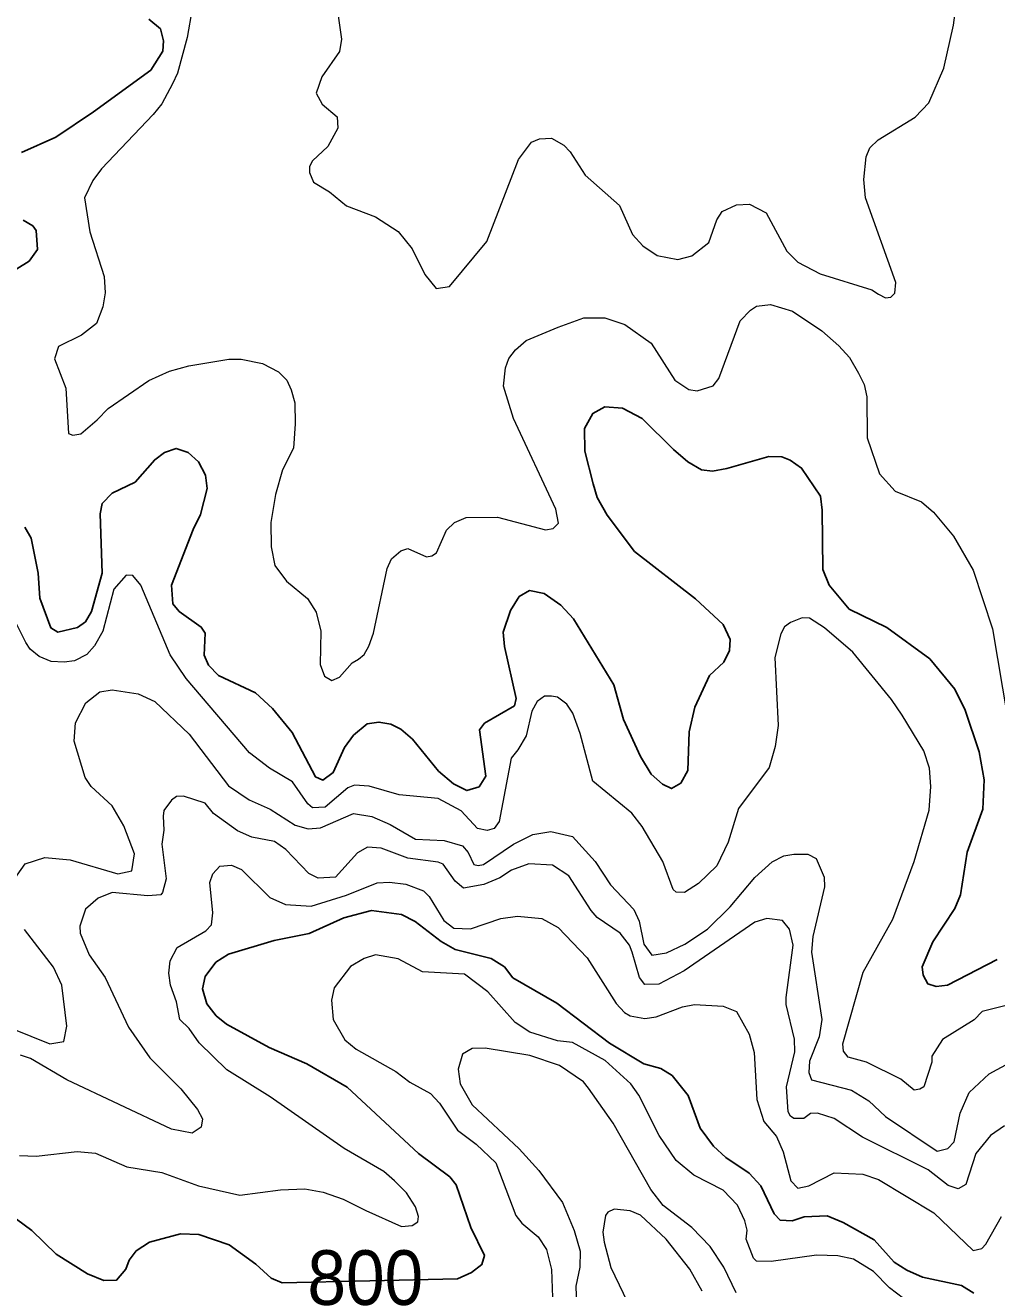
# Model space of a CAD drawing. Extents: x 294.2 to 320.3, y 7482.7 to 7510.7.
# Drawn here: x 313.96 to 315.382, y 7484.568 to 7486.418 of the extents above; entities that cross this region are included whole.
import ezdxf
from ezdxf.enums import TextEntityAlignment as Align

# ---------------------------------------------------------------- set-up
doc = ezdxf.new("R2010")
doc.units = 0
doc.header["$LTSCALE"] = 0.032
doc.layers.add('1', color=7, linetype='Continuous', lineweight=25)
doc.layers.add('2', color=7, linetype='Continuous', lineweight=13)
doc.layers.add('61', color=7, linetype='Continuous')

msp = doc.modelspace()

# ---------------------------------------------------------------- linework, layer by layer
at = {"layer": '1'}
for points in [[(313.9539, 7486.2321), (314.0043, 7486.2544), (314.0594, 7486.2915), (314.1432, 7486.3529), (314.1609, 7486.3808), (314.162, 7486.3959), (314.1576, 7486.4131), (314.1404, 7486.4276)], [(313.929, 7486.0507), (313.9654, 7486.0731), (313.9775, 7486.0903), (313.9756, 7486.1178), (313.9705, 7486.1248), (313.9564, 7486.1331)], [(315.3565, 7485.3544), (315.3359, 7485.4157), (315.3209, 7485.4464), (315.2843, 7485.4905), (315.2211, 7485.5367), (315.1662, 7485.5635), (315.1368, 7485.5985), (315.1274, 7485.6217), (315.1268, 7485.7082), (315.1241, 7485.7287), (315.0963, 7485.7701), (315.0797, 7485.7814), (315.0675, 7485.7863), (315.0484, 7485.7872), (314.9869, 7485.7695), (314.9658, 7485.7657), (314.9497, 7485.7673), (314.9298, 7485.7791), (314.9087, 7485.7974), (314.8632, 7485.8426), (314.8343, 7485.8576), (314.8083, 7485.8598), (314.7905, 7485.8501), (314.7783, 7485.8281), (314.7789, 7485.7948), (314.7911, 7485.7469), (314.7972, 7485.727), (314.8117, 7485.7012), (314.8516, 7485.648), (314.9409, 7485.5786), (314.9814, 7485.541), (314.9919, 7485.5189), (314.9908, 7485.5028), (314.9825, 7485.4856), (314.9614, 7485.4663), (314.9403, 7485.42), (314.932, 7485.384), (314.9298, 7485.327), (314.9198, 7485.3087), (314.9059, 7485.3006), (314.8926, 7485.3071), (314.876, 7485.3216), (314.8605, 7485.3479), (314.8355, 7485.4017), (314.8216, 7485.4528), (314.7622, 7485.5491), (314.7439, 7485.5695), (314.7195, 7485.5862), (314.6979, 7485.591), (314.6829, 7485.5818), (314.6701, 7485.5614), (314.6596, 7485.5296), (314.6613, 7485.5087), (314.6786, 7485.4328), (314.6758, 7485.4221), (314.632, 7485.3963), (314.6248, 7485.3866), (314.6342, 7485.3188), (314.6242, 7485.3032), (314.6064, 7485.2979), (314.5866, 7485.3075), (314.5649, 7485.326), (314.5268, 7485.373), (314.5096, 7485.3875), (314.4947, 7485.395), (314.4775, 7485.3982), (314.4602, 7485.3957), (314.4404, 7485.379), (314.4271, 7485.3607), (314.4105, 7485.3242), (314.3955, 7485.3129), (314.3844, 7485.3177), (314.3505, 7485.3827), (314.3217, 7485.418), (314.2968, 7485.441), (314.2427, 7485.4663), (314.2278, 7485.4814), (314.2217, 7485.4959), (314.2228, 7485.5281), (314.2172, 7485.5373), (314.185, 7485.5599), (314.1756, 7485.5711), (314.1739, 7485.5986), (314.2055, 7485.6803), (314.2161, 7485.7019), (314.226, 7485.74), (314.2235, 7485.7597), (314.213, 7485.779), (314.198, 7485.793), (314.1803, 7485.7989), (314.1636, 7485.793), (314.1492, 7485.7822), (314.1203, 7485.7494), (314.0866, 7485.7333), (314.0722, 7485.7183)], [(314.0722, 7485.7183), (314.0694, 7485.7032), (314.0722, 7485.6161), (314.0566, 7485.5602), (314.0478, 7485.5451), (314.0361, 7485.5365), (314.0073, 7485.53)], [(314.0073, 7485.53), (313.9971, 7485.5361), (313.981, 7485.5797), (313.9782, 7485.6163), (313.9682, 7485.6674), (313.9588, 7485.6835)], [(315.2887, 7485.0764), (315.3208, 7485.1249), (315.3292, 7485.1453), (315.3387, 7485.2077), (315.362, 7485.2706), (315.3637, 7485.3136), (315.3565, 7485.3544)], [(314.6613, 7485.0397), (314.6419, 7485.0521), (314.5892, 7485.065), (314.5687, 7485.0768), (314.5304, 7485.1059), (314.5105, 7485.1161), (314.4667, 7485.122), (314.4262, 7485.1112), (314.3751, 7485.0886), (314.3241, 7485.0784), (314.257, 7485.058), (314.2387, 7485.0467), (314.2231, 7485.0257), (314.2193, 7485.0074), (314.2254, 7484.9853), (314.2392, 7484.9681), (314.2542, 7484.9557), (314.3168, 7484.9214), (314.3717, 7484.8977), (314.4311, 7484.8633), (314.5353, 7484.7665), (314.5814, 7484.7321), (314.5908, 7484.7203), (314.6119, 7484.6579), (314.6319, 7484.617), (314.628, 7484.6036), (314.613, 7484.5923), (314.5925, 7484.5827), (314.3356, 7484.5767), (314.3196, 7484.5837), (314.2974, 7484.6041), (314.258, 7484.6326), (314.2136, 7484.6476), (314.187, 7484.6487), (314.1415, 7484.6364), (314.1221, 7484.624), (314.1116, 7484.61), (314.1066, 7484.5971), (314.0933, 7484.581), (314.0744, 7484.5805), (314.0506, 7484.5902), (314.0046, 7484.6187), (313.9691, 7484.6537), (313.9469, 7484.6703)], [(315.3828, 7485.0502), (315.3103, 7485.0129), (315.2937, 7485.0108), (315.2815, 7485.0146), (315.2743, 7485.0275), (315.2732, 7485.0398), (315.2887, 7485.0764)], [(314.907, 7484.8805), (314.8903, 7484.8907), (314.8654, 7484.8977), (314.815, 7484.9278), (314.7378, 7484.9865), (314.6735, 7485.0236), (314.6613, 7485.0397)], [(315.3485, 7484.5617), (315.3308, 7484.573), (315.2737, 7484.5853), (315.2504, 7484.5955), (315.2321, 7484.6074), (315.2026, 7484.6397), (315.1571, 7484.6655), (315.1338, 7484.6752), (315.1, 7484.6736), (315.0828, 7484.6676), (315.065, 7484.6687), (315.0561, 7484.6779), (315.0367, 7484.7192), (315.0195, 7484.7375), (314.9857, 7484.7606), (314.9674, 7484.7773), (314.948, 7484.8036), (314.9303, 7484.8515), (314.907, 7484.8805)]]:
    msp.add_lwpolyline(points, dxfattribs=at)
at = {"layer": '2'}
for points in [[(314.4117, 7486.4734), (314.4225, 7486.3981), (314.4199, 7486.3802), (314.3938, 7486.3432), (314.3855, 7486.3189), (314.3944, 7486.3029), (314.4161, 7486.2844), (314.4174, 7486.2678), (314.4027, 7486.241), (314.3804, 7486.2199), (314.3759, 7486.2116), (314.3759, 7486.2027), (314.3816, 7486.1886), (314.4053, 7486.1746), (314.4302, 7486.1541), (314.4723, 7486.1382), (314.5055, 7486.1165), (314.5259, 7486.0909), (314.5445, 7486.0533), (314.5611, 7486.0328), (314.5809, 7486.036), (314.6357, 7486.1018), (314.6817, 7486.2218), (314.7009, 7486.2473), (314.7124, 7486.2524), (314.7303, 7486.2531), (314.7481, 7486.2429), (314.7577, 7486.2333), (314.7794, 7486.1988), (314.8299, 7486.1548), (314.849, 7486.112), (314.8637, 7486.0954), (314.8848, 7486.0813), (314.9154, 7486.0756), (314.9359, 7486.0807), (314.9608, 7486.1005), (314.9723, 7486.1337), (314.9799, 7486.1459), (315.001, 7486.1554), (315.0202, 7486.1567), (315.0444, 7486.1439), (315.075, 7486.0878), (315.091, 7486.0718), (315.1236, 7486.0545), (315.1995, 7486.0309), (315.2091, 7486.0245), (315.2193, 7486.0194), (315.227, 7486.0201), (315.2328, 7486.0264), (315.2346, 7486.0418), (315.1899, 7486.1657), (315.1874, 7486.1925), (315.1912, 7486.2257), (315.1963, 7486.239), (315.2085, 7486.2506), (315.2628, 7486.2838), (315.2826, 7486.3048), (315.3049, 7486.3559), (315.3189, 7486.4185), (315.3317, 7486.5136)], [(314.2041, 7486.4428), (314.1965, 7486.4006), (314.1824, 7486.3483), (314.1754, 7486.3329), (314.1594, 7486.3035), (314.1467, 7486.2876), (314.0713, 7486.2084), (314.0586, 7486.1912), (314.0465, 7486.1657), (314.0541, 7486.1159), (314.0752, 7486.0507), (314.0764, 7486.0265), (314.0733, 7486.006), (314.0637, 7485.9817), (314.042, 7485.9645), (314.0081, 7485.9479), (314.0024, 7485.93), (314.019, 7485.8873), (314.0228, 7485.8208), (314.0292, 7485.8183), (314.0407, 7485.8202), (314.0649, 7485.8407), (314.0809, 7485.8573), (314.1403, 7485.8981), (314.171, 7485.9122), (314.1991, 7485.9198), (314.2578, 7485.9294), (314.2757, 7485.9294), (314.307, 7485.923), (314.3306, 7485.9109), (314.3427, 7485.8988), (314.3491, 7485.8847), (314.3542, 7485.8656), (314.3548, 7485.8349), (314.3523, 7485.7992), (314.3363, 7485.7673), (314.3261, 7485.7315), (314.3191, 7485.6906), (314.3197, 7485.6549), (314.3248, 7485.6274), (314.342, 7485.6044), (314.3727, 7485.5789), (314.3855, 7485.5591), (314.3925, 7485.531), (314.3912, 7485.4825), (314.3976, 7485.4652), (314.4085, 7485.4589), (314.4199, 7485.464), (314.4385, 7485.485), (314.4474, 7485.4901), (314.4557, 7485.4971), (314.4628, 7485.5093), (314.4697, 7485.5285), (314.4896, 7485.623), (314.496, 7485.637), (314.5094, 7485.6491), (314.5196, 7485.6523), (314.547, 7485.6402), (314.5547, 7485.6415), (314.5617, 7485.6459), (314.5764, 7485.6791), (314.5879, 7485.6906), (314.6051, 7485.6976), (314.6511, 7485.6982), (314.7213, 7485.6798), (314.7328, 7485.6817), (314.7405, 7485.6894), (314.7366, 7485.7098), (314.6747, 7485.8426), (314.66, 7485.8898), (314.6626, 7485.9167), (314.6677, 7485.9307), (314.6773, 7485.9434), (314.6933, 7485.9569), (314.7398, 7485.9766), (314.7775, 7485.9901), (314.8082, 7485.9901), (314.8375, 7485.9805), (314.8759, 7485.953), (314.911, 7485.8987), (314.9314, 7485.8853), (314.9435, 7485.8834), (314.9671, 7485.8905), (314.9754, 7485.9013), (315.0067, 7485.9856), (315.0214, 7486.0015), (315.0303, 7486.0073), (315.0508, 7486.0098), (315.0833, 7485.9996), (315.1261, 7485.9709), (315.151, 7485.9492), (315.1664, 7485.932)], [(315.1664, 7485.932), (315.1797, 7485.909), (315.1881, 7485.8924), (315.1919, 7485.8745), (315.1925, 7485.8145), (315.2105, 7485.7617), (315.2335, 7485.7361)], [(315.2335, 7485.7361), (315.2719, 7485.7205), (315.2895, 7485.7053), (315.3189, 7485.6702), (315.3477, 7485.6204), (315.3758, 7485.5348), (315.4121, 7485.3203)], [(314.9889, 7485.222), (314.9723, 7485.1875), (314.9454, 7485.1619), (314.925, 7485.1486), (314.9129, 7485.1492), (314.9084, 7485.153), (314.8931, 7485.1939), (314.8631, 7485.245), (314.8477, 7485.2647), (314.7909, 7485.3114), (314.7724, 7485.3816), (314.7616, 7485.411), (314.7526, 7485.4244), (314.7392, 7485.4346), (314.7303, 7485.4359), (314.7201, 7485.4359), (314.7092, 7485.4282), (314.7015, 7485.4142), (314.6932, 7485.3778), (314.6811, 7485.3573), (314.6709, 7485.3452), (314.6536, 7485.2526), (314.646, 7485.2424), (314.6358, 7485.2392), (314.6217, 7485.2424), (314.5979, 7485.2681), (314.564, 7485.286), (314.5071, 7485.2915), (314.4634, 7485.3043), (314.4417, 7485.3056), (314.4321, 7485.3018), (314.3989, 7485.2737), (314.3804, 7485.2724), (314.3734, 7485.2782), (314.351, 7485.3107), (314.3171, 7485.3308), (314.2878, 7485.3531), (314.1952, 7485.462), (314.1716, 7485.4965), (314.1288, 7485.5987), (314.1173, 7485.6127), (314.1071, 7485.6134), (314.0892, 7485.5929), (314.0733, 7485.531), (314.0611, 7485.5099), (314.0496, 7485.4972), (314.0317, 7485.4876), (314.0165, 7485.4857), (313.9973, 7485.487), (313.9801, 7485.4939), (313.9666, 7485.5048), (313.9602, 7485.5144), (313.9354, 7485.5642)], [(315.402, 7484.9844), (315.3611, 7484.9742), (315.349, 7484.9621), (315.303, 7484.9334), (315.287, 7484.9091), (315.287, 7484.9002), (315.2755, 7484.8638), (315.2698, 7484.8606), (315.2615, 7484.8593), (315.2417, 7484.8753), (315.1913, 7484.9002), (315.1645, 7484.9072), (315.158, 7484.9161), (315.1567, 7484.927), (315.1868, 7485.0317), (315.2302, 7485.1096), (315.2615, 7485.1939), (315.2832, 7485.2692), (315.2857, 7485.3037), (315.2838, 7485.3305), (315.2755, 7485.3561), (315.2436, 7485.4084), (315.2283, 7485.4314), (315.1714, 7485.5004), (315.13, 7485.5361), (315.1082, 7485.5501), (315.0974, 7485.5508), (315.0802, 7485.5438), (315.0712, 7485.5374), (315.0661, 7485.5271)], [(315.0661, 7485.5271), (315.0571, 7485.4927), (315.0622, 7485.3931), (315.0578, 7485.3625), (315.0489, 7485.3318), (315.0042, 7485.2717), (314.9889, 7485.222)], [(313.9418, 7485.1658), (313.9596, 7485.1907), (313.9884, 7485.1996), (314.0254, 7485.1964), (314.095, 7485.176), (314.1154, 7485.1805), (314.1193, 7485.2053), (314.1039, 7485.2463), (314.0867, 7485.2756), (314.056, 7485.3037), (314.0471, 7485.3171), (314.0311, 7485.3701), (314.033, 7485.3969), (314.0484, 7485.4263), (314.0688, 7485.4423), (314.0867, 7485.4454), (314.125, 7485.4397), (314.1492, 7485.4282), (314.1997, 7485.3803), (314.257, 7485.3047), (314.2874, 7485.2841), (314.3184, 7485.2708), (314.3549, 7485.2469), (314.374, 7485.2418), (314.3919, 7485.2431), (314.4404, 7485.2641), (314.4672, 7485.2597), (314.4941, 7485.2482), (314.5309, 7485.2268), (314.5732, 7485.2245), (314.6, 7485.2168)], [(315.0859, 7484.9339), (315.0737, 7484.9845), (315.0737, 7484.9947), (315.084, 7485.0713), (315.0788, 7485.0949), (315.0686, 7485.1077), (315.0457, 7485.1103), (315.0278, 7485.1051), (314.9244, 7485.0336), (314.8874, 7485.0145), (314.8669, 7485.0138), (314.8592, 7485.0241), (314.8484, 7485.0611), (314.8446, 7485.0713), (314.8305, 7485.0892), (314.7973, 7485.1121), (314.7884, 7485.1224), (314.7558, 7485.1728), (314.7316, 7485.1887), (314.6972, 7485.1905), (314.6714, 7485.181), (314.6547, 7485.1699), (314.6312, 7485.1604), (314.6013, 7485.1549), (314.5892, 7485.1651), (314.5713, 7485.1901), (314.5643, 7485.1932), (314.5196, 7485.199), (314.4806, 7485.2137), (314.4608, 7485.215), (314.4461, 7485.2066), (314.4137, 7485.1709), (314.3884, 7485.1693), (314.3746, 7485.1765), (314.3413, 7485.2116), (314.3247, 7485.2233), (314.2914, 7485.2297), (314.2702, 7485.2386), (314.2352, 7485.2642), (314.2231, 7485.2792), (314.1914, 7485.2896), (314.1812, 7485.289), (314.1735, 7485.2839), (314.1627, 7485.2686), (314.1614, 7485.2603), (314.1627, 7485.2399), (314.1594, 7485.2194), (314.1658, 7485.1684), (314.1607, 7485.1485), (314.1582, 7485.1453), (314.1391, 7485.1435), (314.0867, 7485.1486), (314.0663, 7485.1402), (314.0477, 7485.1243), (314.0394, 7485.0994), (314.0401, 7485.0892), (314.0529, 7485.0573), (314.0764, 7485.0241), (314.1109, 7484.9513), (314.1422, 7484.9066), (314.1876, 7484.8612), (314.2118, 7484.8306), (314.2189, 7484.8172), (314.2169, 7484.805), (314.2042, 7484.7961), (314.1735, 7484.8018), (314.0203, 7484.874), (313.9673, 7484.9053), (313.9526, 7484.9104)], [(314.6, 7485.2168), (314.6083, 7485.2073), (314.6166, 7485.1894), (314.623, 7485.1881), (314.6307, 7485.1894), (314.6747, 7485.2194), (314.7028, 7485.2335)], [(314.7028, 7485.2335), (314.729, 7485.2379), (314.7609, 7485.2303), (314.7941, 7485.1939), (314.8165, 7485.16), (314.8506, 7485.1234), (314.8586, 7485.1067), (314.8655, 7485.0728), (314.877, 7485.0569), (314.8988, 7485.0602), (314.9252, 7485.073), (314.9585, 7485.0947), (314.992, 7485.1275), (315.0278, 7485.1703), (315.0534, 7485.1933), (315.0706, 7485.2022), (315.0853, 7485.2047), (315.1057, 7485.2047), (315.1178, 7485.1983), (315.1293, 7485.1709), (315.1299, 7485.1569), (315.1127, 7485.0841), (315.1108, 7485.0611), (315.1261, 7484.9628), (315.1223, 7484.9372), (315.1082, 7484.9015), (315.1069, 7484.8849), (315.1108, 7484.874), (315.1696, 7484.8593), (315.1951, 7484.8434), (315.2193, 7484.8204), (315.2951, 7484.7697), (315.3106, 7484.7736), (315.3198, 7484.7836), (315.3285, 7484.8255), (315.3419, 7484.8555), (315.3713, 7484.8829), (315.4007, 7484.8989)], [(313.9513, 7484.7635), (313.9756, 7484.7622), (314.0356, 7484.7693), (314.0624, 7484.7668), (314.1084, 7484.7469), (314.1595, 7484.7387), (314.2131, 7484.7188), (314.2738, 7484.7054), (314.3332, 7484.7131), (314.3689, 7484.7144), (314.3957, 7484.7099), (314.4251, 7484.6997), (314.4583, 7484.6831), (314.5106, 7484.6595), (314.526, 7484.6608), (314.5343, 7484.6665), (314.5355, 7484.6742), (314.531, 7484.6882), (314.5177, 7484.7087), (314.5004, 7484.7265), (314.4845, 7484.7399), (314.4264, 7484.7737), (314.3184, 7484.8491), (314.2546, 7484.8887), (314.2144, 7484.9282), (314.1997, 7484.9493), (314.1857, 7484.9627), (314.1812, 7484.9883), (314.1722, 7485.0126), (314.1697, 7485.0304), (314.1716, 7485.0483), (314.1818, 7485.0681), (314.224, 7485.0924), (314.2323, 7485.1013), (314.2342, 7485.1186), (314.2297, 7485.1633), (314.2342, 7485.176), (314.2444, 7485.1869), (314.2616, 7485.1887), (314.2763, 7485.1824), (314.3178, 7485.1414), (314.3408, 7485.1308), (314.3781, 7485.1286), (314.4298, 7485.1445), (314.4749, 7485.1626), (314.4928, 7485.1639), (314.517, 7485.1607), (314.5426, 7485.1511), (314.5509, 7485.1428), (314.5725, 7485.1077)], [(314.5725, 7485.1077), (314.5872, 7485.0962), (314.6115, 7485.0955), (314.6562, 7485.1103), (314.6805, 7485.1141), (314.7162, 7485.1103), (314.7399, 7485.0974)], [(314.7399, 7485.0974), (314.7826, 7485.0528), (314.8248, 7484.9858), (314.8369, 7484.973), (314.8452, 7484.9678), (314.8669, 7484.964), (314.8835, 7484.9666), (314.9218, 7484.9813), (314.9397, 7484.9844), (314.9818, 7484.9819), (315.001, 7484.9743), (315.0195, 7484.9411), (315.0272, 7484.9142), (315.031, 7484.8453), (315.0412, 7484.8134), (315.0597, 7484.791), (315.0693, 7484.7687), (315.0808, 7484.7265), (315.091, 7484.7157), (315.107, 7484.7188), (315.1443, 7484.738), (315.1862, 7484.7363), (315.2091, 7484.7284), (315.2902, 7484.6792), (315.3477, 7484.6244), (315.3603, 7484.6271), (315.366, 7484.6338), (315.3892, 7484.6742)], [(313.9399, 7484.9494), (313.9954, 7484.927), (314.0158, 7484.9302), (314.0203, 7484.9526), (314.0133, 7485.0126), (314.0011, 7485.0394), (313.9584, 7485.0943)], [(315.0025, 7484.6905), (314.9818, 7484.7125), (314.9384, 7484.7348), (314.9129, 7484.7559), (314.888, 7484.7929), (314.858, 7484.8517), (314.8465, 7484.8682), (314.8086, 7484.9027), (314.7609, 7484.9289), (314.7391, 7484.9314), (314.6984, 7484.9442), (314.6771, 7484.9581), (314.6369, 7485.003), (314.603, 7485.0291), (314.5413, 7485.0323), (314.5055, 7485.0515), (314.4723, 7485.0572), (314.4557, 7485.0521), (314.4359, 7485.04), (314.4117, 7485.0087), (314.4078, 7484.9909), (314.4104, 7484.9627), (314.4276, 7484.9327), (314.4442, 7484.9191), (314.5022, 7484.8863), (314.5229, 7484.8707), (314.5528, 7484.8541), (314.566, 7484.8402), (314.5924, 7484.8007), (314.62, 7484.7801), (314.6487, 7484.7525), (314.6779, 7484.6753), (314.6865, 7484.6642), (314.7106, 7484.6442), (314.7227, 7484.6258), (314.7301, 7484.5963), (314.7318, 7484.5554)], [(315.0999, 7484.8178), (315.0853, 7484.8178), (315.0801, 7484.821), (315.0767, 7484.8274), (315.0744, 7484.8641), (315.0865, 7484.9153), (315.0859, 7484.9339)], [(315.0004, 7484.5624), (314.9825, 7484.6001), (314.9627, 7484.6301), (314.9359, 7484.6582), (314.8937, 7484.6901), (314.8758, 7484.7138), (314.8203, 7484.8108), (314.7845, 7484.8619), (314.7769, 7484.8715), (314.7418, 7484.895), (314.6984, 7484.9098), (314.6332, 7484.9206), (314.6141, 7484.92), (314.6, 7484.9117), (314.5936, 7484.89), (314.5962, 7484.8683), (314.6141, 7484.8376), (314.683, 7484.7731), (314.7118, 7484.7412), (314.7462, 7484.6946), (314.7634, 7484.6537), (314.7724, 7484.6231), (314.7718, 7484.6001), (314.766, 7484.572), (314.7667, 7484.5439)], [(315.3936, 7484.807), (315.3732, 7484.7929), (315.3515, 7484.7661), (315.3368, 7484.7208), (315.3259, 7484.7144), (315.3113, 7484.7195), (315.2819, 7484.7425), (315.1855, 7484.7903), (315.144, 7484.8178), (315.1198, 7484.8255), (315.1095, 7484.8248), (315.0999, 7484.8178)], [(315.0519, 7484.6081), (315.0306, 7484.6087), (315.0261, 7484.6131), (315.0151, 7484.641), (315.0169, 7484.6543), (315.0134, 7484.6677), (315.0025, 7484.6905)], [(314.9508, 7484.5649), (314.9327, 7484.5969), (314.8982, 7484.641), (314.8605, 7484.6761), (314.8452, 7484.6825), (314.8222, 7484.685), (314.8126, 7484.6805), (314.8094, 7484.6754), (314.8056, 7484.6512), (314.8072, 7484.6367), (314.8171, 7484.5995), (314.8471, 7484.5363)], [(315.2557, 7484.5464), (315.2251, 7484.5694), (315.2017, 7484.5933), (315.1724, 7484.6117), (315.1495, 7484.6167), (315.1185, 7484.6173), (315.0519, 7484.6081)]]:
    msp.add_lwpolyline(points, dxfattribs=at)

# ---------------------------------------------------------------- texts
at = {"layer": '61', "width": 0.95}
msp.add_text('800', height=0.08, dxfattribs=at).set_placement((314.4575, 7484.5446), align=Align.CENTER)

doc.saveas('drawing.dxf')
